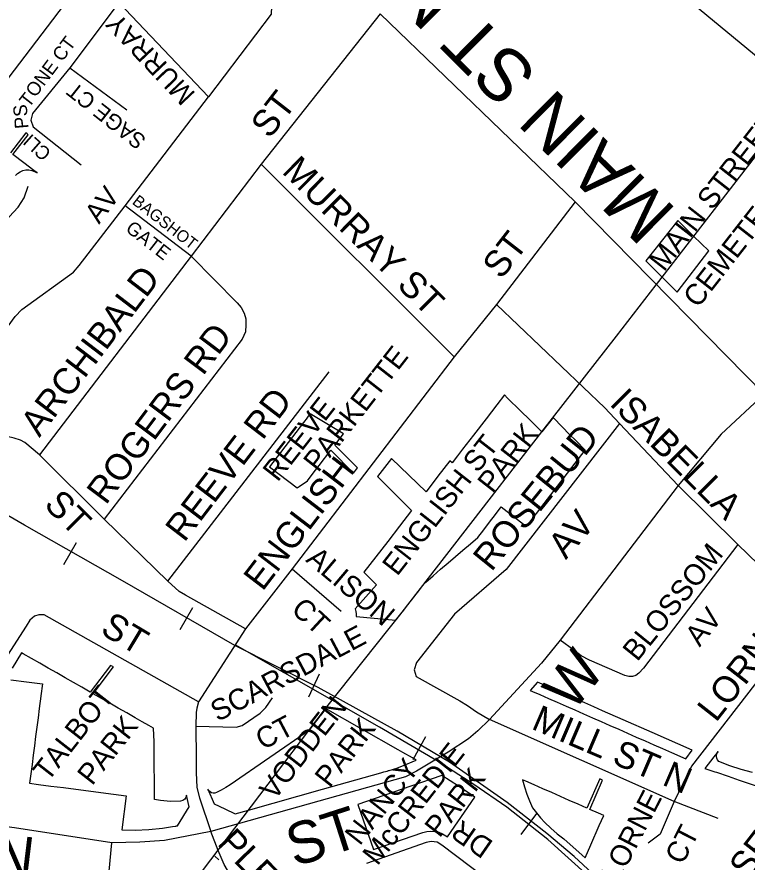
# Model space of a CAD drawing. Extents: x 586326 to 623965, y 4819854 to 4857850.
# Drawn here: x 598455 to 599151, y 4838060 to 4838866 of the extents above; entities that cross this region are included whole.
import ezdxf

# ---------------------------------------------------------------- set-up
doc = ezdxf.new("R2010")
doc.units = 0
for name, color, linetype in [('Cemeteries', 7, 'Continuous'), ('Lots_Concessions', 7, 'Continuous'), ('Major Rds and Hwys', 7, 'Continuous'), ('Major Rds Lbls', 7, 'Continuous'), ('Minor Rd Lbls', 7, 'Continuous'), ('Minor Rds', 7, 'Continuous'), ('Park Lbls', 7, 'Continuous'), ('Park Outlines', 7, 'Continuous'), ('Proposed Secondary Rds', 7, 'Continuous'), ('Railways_lbls', 7, 'Continuous'), ('Secondary Rds Lbls', 7, 'Continuous')]:
    doc.layers.add(name, color=color, linetype=linetype)

msp = doc.modelspace()

# ---------------------------------------------------------------- linework, layer by layer
at = {"layer": 'Cemeteries'}
for p, q in [((599085.02, 4838671.27), (599054.51, 4838632.86)), ((599100.17, 4838656.32), (599085.02, 4838671.27)), ((599114.79, 4838642.48), (599100.17, 4838656.32)), ((599084.54, 4838603.11), (599114.79, 4838642.48)), ((599054.51, 4838632.86), (599084.54, 4838603.11))]:
    msp.add_line(p, q, dxfattribs=at)
at = {"layer": 'Lots_Concessions'}
for p, q in [((599064.73, 4838610.42), (599476.32, 4839143.67)), ((598413.22, 4838763.17), (598514.63, 4838896.1)), ((599026.76, 4838561.19), (599064.39, 4838610.16)), ((598955.37, 4838469.84), (599026.76, 4838561.19)), ((598905.23, 4838405.06), (598955.37, 4838469.84)), ((598822.26, 4838297.85), (598905.23, 4838405.06)), ((598749.39, 4838206.02), (598822.26, 4838297.85)), ((598575.11, 4837976.58), (598749.39, 4838206.02)), ((598643.82, 4838065.27), (598647.45, 4838061.83))]:
    msp.add_line(p, q, dxfattribs=at)
at = {"layer": 'Major Rds and Hwys'}
for points in [[(598987.34, 4838689.05), (598801.26, 4838868.41)], [(599167.33, 4838505.89), (598987.34, 4838689.05)]]:
    msp.add_lwpolyline(points, dxfattribs=at)
at = {"layer": 'Minor Rds'}
for points in [[(598552.12, 4838879.27), (598606.82, 4838952.51), (598613.24, 4838955.36), (598618.59, 4838954.58), (598693.68, 4838882.58), (598697.88, 4838875.33), (598697.46, 4838868.21), (598637.78, 4838789.42)], [(598552.12, 4838879.27), (598543.9, 4838868.22), (598505.68, 4838816.83)], [(598637.78, 4838789.42), (598552.12, 4838879.27)], [(598801.26, 4838868.41), (598687.96, 4838725.01)], [(598505.68, 4838816.83), (598469.85, 4838773.53), (598468.37, 4838766.96), (598470.66, 4838760.87), (598516.34, 4838724.33)], [(598505.68, 4838816.83), (598559.74, 4838776.86)], [(598558.22, 4838685.48), (598637.78, 4838789.42)], [(598687.96, 4838725.01), (598621.33, 4838637.25)], [(598871.78, 4838541.52), (598687.96, 4838725.01)], [(598299.05, 4838541.72), (598375.79, 4838644.13), (598381.1, 4838649.47), (598387.52, 4838653.16), (598439.21, 4838669.47), (598447.72, 4838675.03), (598456.16, 4838683.99), (598461.97, 4838693.05), (598465.71, 4838704.28)], [(598987.34, 4838689.05), (598912.18, 4838591.32)], [(598388.22, 4838490.25), (598453.55, 4838579.82), (598459.88, 4838586.62), (598508.9, 4838622.24), (598514.38, 4838628.6), (598558.22, 4838685.48)], [(598621.33, 4838637.25), (598558.22, 4838685.48)], [(598621.33, 4838637.25), (598476.52, 4838448)], [(598621.33, 4838637.25), (598664.91, 4838592.81), (598668.79, 4838588.33), (598671.81, 4838583.07), (598673.16, 4838577.54), (598673.45, 4838571.88), (598672.9, 4838565.3), (598669.76, 4838558.33), (598538.23, 4838386.75)], [(598912.18, 4838591.32), (598871.78, 4838541.52)], [(599029.67, 4838477.83), (599015.5, 4838492.91), (598912.18, 4838591.32)], [(598871.78, 4838541.52), (598717.34, 4838339.38)], [(598598.85, 4838327.65), (598752.87, 4838527.09)], [(598476.52, 4838448), (598462.67, 4838459.7), (598458.45, 4838462.03), (598452.39, 4838463.87), (598427.93, 4838469.68), (598421.49, 4838471.81), (598415.36, 4838474.79), (598388.22, 4838490.25)], [(599029.67, 4838477.83), (598921.48, 4838338.72), (598872.09, 4838295.91), (598835.88, 4838249.95), (598833.64, 4838243.02), (598835.74, 4838236.74), (598877.32, 4838213.33), (598884.74, 4838208.88), (598893.1, 4838202.98), (598905.7, 4838195.56)], [(599085.4, 4838418.73), (599029.67, 4838477.83)], [(598538.23, 4838386.75), (598476.52, 4838448)], [(599142.26, 4838362.62), (599085.4, 4838418.73)], [(598598.85, 4838327.65), (598538.23, 4838386.75)], [(599142.26, 4838362.62), (599052.3, 4838244.53), (599048.01, 4838239.66), (599044.94, 4838237.56), (599041.94, 4838236.66), (599038.46, 4838236.61), (599034.59, 4838237.53), (599000.96, 4838252.13), (598993.03, 4838256.42), (598986.06, 4838261.58), (598973.06, 4838271.25)], [(599210.72, 4838296.41), (599142.26, 4838362.62)], [(598717.34, 4838339.38), (598673.05, 4838282.15)], [(598717.34, 4838339.38), (598764.25, 4838298.83)], [(598673.05, 4838282.15), (598615.89, 4838314.12), (598609.79, 4838317.82), (598598.85, 4838327.65)], [(598628.15, 4838212.34), (598481.2, 4838295.51), (598476.05, 4838295.45), (598471.85, 4838294.09), (598467.27, 4838290.37), (598463.79, 4838284.72), (598443.37, 4838252.63), (598440.5, 4838246.18), (598432.2, 4838180.67)], [(599210.72, 4838296.41), (599098.12, 4838151.26), (599081.66, 4838117.6)], [(598673.05, 4838282.15), (598628.15, 4838212.34)], [(598625.65, 4838189.37), (598664.04, 4838188.43), (598669.76, 4838189.91), (598686.89, 4838201.67), (598692.31, 4838206.92), (598698.83, 4838216.39)], [(598628.15, 4838212.34), (598626.61, 4838206.34), (598626.03, 4838202.17), (598625.65, 4838189.37)], [(599081.66, 4838117.6), (598905.7, 4838195.56)], [(598625.65, 4838189.37), (598625.97, 4838158.31), (598626.11, 4838145.14), (598626.62, 4838130.74), (598629.17, 4838121.02), (598639.89, 4838088.71)], [(599081.66, 4838117.6), (599068.2, 4838086.17), (599056.97, 4838077.57)], [(599123.56, 4838101.14), (599081.66, 4838117.6)], [(598696.27, 4837870.51), (598558.34, 4838007.49), (598549.84, 4838017.22), (598544.88, 4838025.28), (598542.02, 4838033.47), (598542.07, 4838040.87), (598545.61, 4838077.88)], [(598936.18, 4837887.67), (598986.69, 4837953.76), (598988.28, 4837960.02), (598987.74, 4837964.41), (598985.16, 4837969.3), (598964.33, 4837990.64), (598916.11, 4838033.39), (598860.18, 4838075.88), (598855.62, 4838078.66), (598849.97, 4838079.33), (598845.23, 4838078.44), (598788.37, 4838058.45)]]:
    msp.add_lwpolyline(points, dxfattribs=at)
at = {"layer": 'Park Outlines'}
for points in [[(599087.25, 4838888.38), (599176.44, 4838814.89), (599181.17, 4838810.99), (599197.3, 4838797.7), (599200.82, 4838794.79), (599204.35, 4838791.88), (599204.57, 4838792.17), (599269.48, 4838741.51), (599299.1, 4838733.31), (599297.5, 4838727.53), (599310.51, 4838723.93), (599315.03, 4838720.46), (599315.27, 4838720.28), (599322.81, 4838730.1), (599322.82, 4838730.61), (599322.89, 4838734.52), (599331.35, 4838745.54), (599344.81, 4838763.08), (599381.53, 4838810.93), (599418.26, 4838858.78), (599432.6, 4838877.47)], [(598453.72, 4838714.32), (598455.74, 4838716.35), (598458.12, 4838717.95), (598460.75, 4838719.07), (598463.55, 4838719.67), (598466.42, 4838719.73), (598469.24, 4838719.24), (598471.92, 4838718.22), (598474.35, 4838716.72), (598471.24, 4838719.08), (598461.69, 4838726.34), (598451.34, 4838734.21), (598465.97, 4838753.22), (598464.78, 4838754.13), (598463.62, 4838755.09), (598448.95, 4838736.02)], [(598449.16, 4838233.48), (598464.29, 4838231.53), (598479.41, 4838229.58), (598477.96, 4838218.35), (598477.9, 4838217.88), (598476.39, 4838206.18), (598475.25, 4838197.26), (598474.1, 4838188.34), (598472.95, 4838179.41), (598471.8, 4838170.49), (598470.65, 4838161.57), (598469.5, 4838152.64), (598468.35, 4838143.72), (598467.2, 4838134.79), (598475.63, 4838133.71), (598487.53, 4838132.18), (598499.43, 4838130.65), (598511.33, 4838129.12), (598523.23, 4838127.58), (598535.12, 4838126.05), (598547.12, 4838124.51), (598559.22, 4838122.95), (598555.03, 4838090.4), (598567.95, 4838090.16), (598580.86, 4838090.68), (598593.72, 4838091.97), (598603.39, 4838093.52), (598606.47, 4838094.02), (598606.83, 4838094.09), (598608.1, 4838094.24), (598619.22, 4838112.23), (598616.68, 4838123.47), (598616.21, 4838121.34), (598615.02, 4838119.52), (598613.27, 4838118.24), (598611.17, 4838117.65), (598601.6, 4838117.51), (598592.07, 4838118.38), (598586.25, 4838119.31), (598586.24, 4838119.62), (598586.18, 4838130.42), (598586.12, 4838139.6), (598586.06, 4838148.74), (598586, 4838157.88), (598585.95, 4838166.06), (598585.9, 4838174.64), (598585.68, 4838180.78), (598585.44, 4838187.29), (598580.74, 4838189.98), (598574.47, 4838193.55), (598567.79, 4838197.37), (598559.77, 4838201.94), (598551.76, 4838206.51), (598543.75, 4838211.09), (598535.74, 4838215.66), (598527.73, 4838220.23), (598547.12, 4838245.69), (598544.45, 4838247.21), (598525.06, 4838221.75), (598517.05, 4838226.33), (598509.04, 4838230.9), (598501.03, 4838235.47), (598493.02, 4838240.04), (598485.01, 4838244.61), (598477, 4838249.19), (598468.99, 4838253.76), (598460.98, 4838258.33), (598460.98, 4838258.33), (598459.56, 4838259.14), (598450.61, 4838244.72)], [(599156.42, 4838145), (599145.48, 4838148), (599134.72, 4838151.56), (599124.15, 4838155.68), (599123.05, 4838157.04), (599122.31, 4838158.62), (599121.98, 4838160.33), (599122.06, 4838162.07), (599122.56, 4838163.74), (599123.45, 4838165.25), (599119.54, 4838160.16), (599111, 4838149.04), (599120.28, 4838145.87), (599121.89, 4838145.32), (599133.05, 4838141.51), (599143.71, 4838137.87), (599159.68, 4838132.41)]]:
    msp.add_lwpolyline(points, dxfattribs=at)
for points in [[(598797.87, 4838323.92), (598777.55, 4838301.01), (598778.21, 4838298.72), (598778.5, 4838296.34), (598778.41, 4838293.96), (598812.84, 4838290.64), (598816.42, 4838290.3), (598816.67, 4838290.62), (598822.26, 4838297.85), (598822.95, 4838298.73), (598827.86, 4838305.08), (598833.46, 4838312.32), (598839.06, 4838319.55), (598844.01, 4838325.96), (598844.83, 4838326.65), (598851.92, 4838332.74), (598859.02, 4838338.82), (598866.12, 4838344.91), (598873.21, 4838350.99), (598880.31, 4838357.07), (598887.41, 4838363.16), (598894.51, 4838369.24), (598900.08, 4838376.5), (598905.65, 4838383.75), (598911.22, 4838391.01), (598916.79, 4838398.26), (598940.97, 4838379.7), (598996.83, 4838452.45), (598988.14, 4838461.23), (598981.64, 4838467.79), (598975.15, 4838474.35), (598966.14, 4838483.45), (598955.44, 4838469.83), (598944.54, 4838480.62), (598943.89, 4838481.27), (598935.19, 4838489.88), (598922.83, 4838502.12), (598919.87, 4838505.05), (598912.44, 4838495.55), (598902.28, 4838482.36), (598890.3, 4838466.81), (598880.01, 4838453.46), (598874.94, 4838446.88), (598869.87, 4838440.3), (598867.84, 4838442.26), (598856.49, 4838427.54), (598845.14, 4838412.82), (598812.19, 4838444.5), (598798.94, 4838427.31), (598831.27, 4838394.84), (598819.92, 4838380.12), (598808.57, 4838365.4), (598797.22, 4838350.68), (598785.87, 4838335.96), (598789.66, 4838332.16)], [(598734.54, 4838487.1), (598731.9, 4838483.64), (598731.72, 4838483.39), (598728.17, 4838478.75), (598695.96, 4838436.49), (598722.13, 4838416.54), (598724.05, 4838417.85), (598731.96, 4838423.29), (598737.55, 4838430.53), (598743.13, 4838437.77), (598754.4, 4838452.38), (598776.07, 4838430.59), (598779.83, 4838435.46), (598758.08, 4838457.32), (598766.36, 4838467.87)], [(599092.65, 4838158.16), (599098.94, 4838166.35), (599060.66, 4838183.2), (599033.04, 4838195.36), (599013.29, 4838204.04), (599004.92, 4838207.73), (598996.55, 4838211.41), (598988.17, 4838215.1), (598978.07, 4838219.54), (598965.35, 4838225.14), (598951.46, 4838231.25), (598944.32, 4838223.43), (598946.67, 4838222.4), (598953.45, 4838219.42), (598961.81, 4838215.73), (598970.18, 4838212.05), (598978.55, 4838208.37), (598986.91, 4838204.69), (598995.28, 4838201.01), (599003.65, 4838197.33), (599012.02, 4838193.64), (599020.38, 4838189.96), (599028.75, 4838186.28), (599037.12, 4838182.6), (599045.48, 4838178.92), (599053.85, 4838175.24), (599062.22, 4838171.55), (599070.58, 4838167.87), (599078.95, 4838164.19)], [(598733.89, 4838185.61), (598658.54, 4838133.49), (598654.31, 4838130.73), (598649.94, 4838128.22), (598645.43, 4838125.94), (598643.88, 4838125.45), (598642.25, 4838125.39), (598640.66, 4838125.77), (598639.23, 4838126.55), (598638.06, 4838127.68), (598637.23, 4838129.08), (598643.02, 4838115.34), (598643.02, 4838115.34), (598653.14, 4838110.47), (598663.27, 4838105.6), (598675.99, 4838109.2), (598675.99, 4838109.2), (598746.41, 4838129.11), (598801.94, 4838144.8), (598804.94, 4838145.65), (598807.94, 4838146.49), (598808.6, 4838146.68), (598809.26, 4838146.87), (598809.91, 4838147.06), (598816.29, 4838149.06), (598822.06, 4838151.08), (598835.81, 4838156.76), (598835.82, 4838156.76), (598832.05, 4838158.92), (598822.84, 4838164.17), (598818.46, 4838166.66), (598749.39, 4838206.02), (598748.93, 4838205.41), (598747.53, 4838203.57), (598744.74, 4838199.9), (598743.81, 4838198.68), (598734.48, 4838186.38)], [(598860.06, 4838142.26), (598830.53, 4838132.1), (598780.03, 4838114.72), (598780.03, 4838114.72), (598794.88, 4838071.53), (598842.1, 4838087.77), (598845.79, 4838088.73), (598849.59, 4838089.11), (598853.4, 4838088.9), (598857.14, 4838088.1), (598860.7, 4838086.73), (598864.01, 4838084.84), (598865.71, 4838083.68), (598891.69, 4838121.65), (598875.99, 4838132.13), (598860.06, 4838142.26)], [(599010.61, 4838139.06), (598998.33, 4838111.17), (598989.96, 4838114.86), (598981.59, 4838118.54), (598973.22, 4838122.22), (598964.86, 4838125.9), (598956.49, 4838129.58), (598948.12, 4838133.26), (598940.13, 4838136.78), (598937.1, 4838138.11), (598938.91, 4838131.27), (598941.1, 4838124.54), (598943.66, 4838117.94), (598946.58, 4838111.49), (598950.29, 4838106.6), (598954.24, 4838101.89), (598958.41, 4838097.38), (598964.1, 4838091.86), (598970.13, 4838086.69), (598976.46, 4838081.92), (598996.64, 4838063.6), (599002.18, 4838076.19), (599010.22, 4838094.46), (599014.45, 4838104.08), (599009.48, 4838106.27), (599001.11, 4838109.95), (599013.4, 4838137.83)]]:
    msp.add_lwpolyline(points, close=True, dxfattribs=at)
at = {"layer": 'Proposed Secondary Rds'}
for points in [[(599167.33, 4838505.89), (599126.55, 4838467.73), (599085.4, 4838418.73)], [(599085.4, 4838418.73), (598973.06, 4838271.25)], [(598973.06, 4838271.25), (598955.22, 4838249.27), (598905.7, 4838195.56)], [(598905.7, 4838195.56), (598894.44, 4838184.67), (598885.56, 4838177.27), (598866.08, 4838164.47), (598835.98, 4838146.25), (598825.49, 4838141.04), (598639.89, 4838088.71)], [(598545.61, 4838077.88), (598452.87, 4838092.45), (598435.71, 4838094.61), (598422.47, 4838096.28), (598421.67, 4838096.38)], [(598639.89, 4838088.71), (598595.84, 4838080.33), (598572.26, 4838078.67), (598545.61, 4838077.88)], [(598701, 4838003.02), (598676.93, 4838026.72), (598666.46, 4838037.73), (598658.15, 4838048.09), (598652.52, 4838057.44), (598646.89, 4838070.8), (598639.89, 4838088.71)]]:
    msp.add_lwpolyline(points, dxfattribs=at)
at = {"layer": 'Railways_lbls'}
for p, q in [((598462.35, 4838380.99), (598368.49, 4838434.76)), ((598555.8, 4838327.84), (598462.35, 4838380.99)), ((598511.48, 4838364.1), (598499.48, 4838343.1)), ((598662.77, 4838266.24), (598555.8, 4838327.84)), ((598622.48, 4838302.1), (598610.48, 4838281.1)), ((598800.8, 4838188.2), (598663.18, 4838266.96)), ((598701.99, 4838246.54), (598662.77, 4838266.24)), ((598742.19, 4838226.05), (598701.99, 4838246.54)), ((598733.48, 4838217.1), (598743.48, 4838239.1)), ((598817.43, 4838184.44), (598742.19, 4838226.05)), ((598856.61, 4838155.67), (598800.8, 4838188.2)), ((598867.39, 4838154.8), (598817.43, 4838184.44)), ((598844.48, 4838179.1), (598832.48, 4838157.1)), ((598890.71, 4838133.56), (598856.61, 4838155.67)), ((598922.3, 4838116.55), (598867.39, 4838154.8)), ((598922.21, 4838111.98), (598890.71, 4838133.56)), ((598960.11, 4838087.01), (598922.3, 4838116.55)), ((598961.06, 4838081.11), (598922.21, 4838111.98)), ((598950.48, 4838106.1), (598935.48, 4838086.1)), ((598986.23, 4838064.97), (598960.11, 4838087.01)), ((598999.92, 4838046.23), (598961.06, 4838081.11)), ((599007.78, 4838045.09), (598986.23, 4838064.97))]:
    msp.add_line(p, q, dxfattribs=at)

# ---------------------------------------------------------------- texts
at = {"layer": 'Cemeteries'}
for s, p in [('MAIN STREET', (599071.96, 4838621.78)), ('CEMETERY', (599104.4, 4838587.12))]:
    msp.add_text(s, height=20, rotation=52.00002, dxfattribs=at).set_placement(p)
at = {"layer": 'Major Rds Lbls'}
msp.add_text('MAIN ST N', height=49.998, rotation=135.16485, dxfattribs=at).set_placement((599084.84, 4838680.96))
at = {"layer": 'Minor Rd Lbls'}
for s, height, rotation, p in [('MURRAY', 18.57, 133.48194, (598626.04, 4838792.47)), ('ONE CT', 13.002, 53.1814, (598472.65, 4838787.95)), ('SAGE CT', 14.935, 141.69357, (598579.32, 4838749.77)), ('T', 13, 52.00002, (598466.54, 4838778.22)), ('ST', 25.002, 52.12503, (598695.96, 4838748.5)), ('PS', 13.002, 94.82925, (598466.3, 4838759.4)), ('CLI', 13.002, 138.53045, (598488.66, 4838736.87)), ('MURRAY ST', 25.002, 315.29417, (598706.83, 4838717.31)), ('AV', 19.002, 52.90633, (598533.38, 4838667.31)), ('BAGSHOT', 11.148, 322.00106, (598564.21, 4838687.88)), ('GATE', 13.002, 322.00003, (598557.78, 4838661.94)), ('ST', 25.002, 52.12503, (598916.8, 4838614.42)), ('ARCHIBALD', 25.002, 52.59466, (598476.52, 4838463.89)), ('ROGERS RD', 25.002, 53.07717, (598539.83, 4838399.37)), ('REEVE RD', 25.002, 52.52384, (598614.66, 4838363.81)), ('ISABELLA ', 25.002, 315.00002, (599019.04, 4838496.12)), ('ROSEBUD', 25.002, 51.00903, (598907.4, 4838335.79)), ('ENGLISH', 25.002, 52.52384, (598689.19, 4838317.1)), ('ST', 25.002, 315.00002, (598479.93, 4838399.35)), ('AV', 25.002, 49.63548, (598978.39, 4838347.44)), ('BLOSSOM', 19.998, 51.14665, (599046.48, 4838250.1)), ('ALISON', 19.998, 319.76366, (598729.6, 4838346.85)), ('CT', 19.998, 317.20262, (598715.48, 4838299.1)), ('AV', 19.998, 51.14665, (599105.9, 4838264.08)), ('ST', 25.002, 329.03626, (598533.48, 4838278.1)), ('LORNE', 25.002, 51.88174, (599121.48, 4838192.1)), ('SCARSDALE', 19.998, 27.89729, (598646.48, 4838193.1)), ('MILL ST N', 24.996, 336.82798, (598944.48, 4838187.1)), ('CT', 19.998, 27.89729, (598689.48, 4838166.1)), ('ROSEDALE', 25.002, 52.25321, (599121.24, 4838002.13)), ('LORNE', 19.998, 62.78391, (599028.44, 4838039.24)), ('DR', 20.082, 145.30486, (598910.34, 4838078.61)), ('CT', 19.998, 62.78391, (599089.67, 4838056.26))]:
    msp.add_text(s, height=height, rotation=rotation, dxfattribs=at).set_placement(p)
at = {"layer": 'Park Lbls'}
for s, p in [('PARKETTE', (598742.34, 4838430.39)), ('REEVE', (598703.66, 4838421.36)), ('PARK', (598908.35, 4838410.46)), ('ENGLISH ST', (598817.59, 4838331.56)), ('TALBOT', (598484.68, 4838135.44)), ('VODDEN', (598700.57, 4838117.57)), ('PARK', (598526.84, 4838131.79)), ('PARK', (598753.2, 4838129.66)), ('McCREDIE', (598798.77, 4838055.47)), ('NANCY', (598781.94, 4838074.55)), ('PARK', (598857.95, 4838082.01))]:
    msp.add_text(s, height=19.992, rotation=52.00002, dxfattribs=at).set_placement(p)
at = {"layer": 'Secondary Rds Lbls'}
for s, height, rotation, p in [('W', 40, 51.85304, (598985.42, 4838201.81)), ('VODDEN', 40.002, 353.05483, (598241.83, 4838070.7)), ('ST', 40.002, 17.78391, (598719.71, 4838054.79)), ('PLEASANTVIEW   AV', 25.002, 314.0207, (598645.22, 4838076.77))]:
    msp.add_text(s, height=height, rotation=rotation, dxfattribs=at).set_placement(p)

doc.saveas('drawing.dxf')
